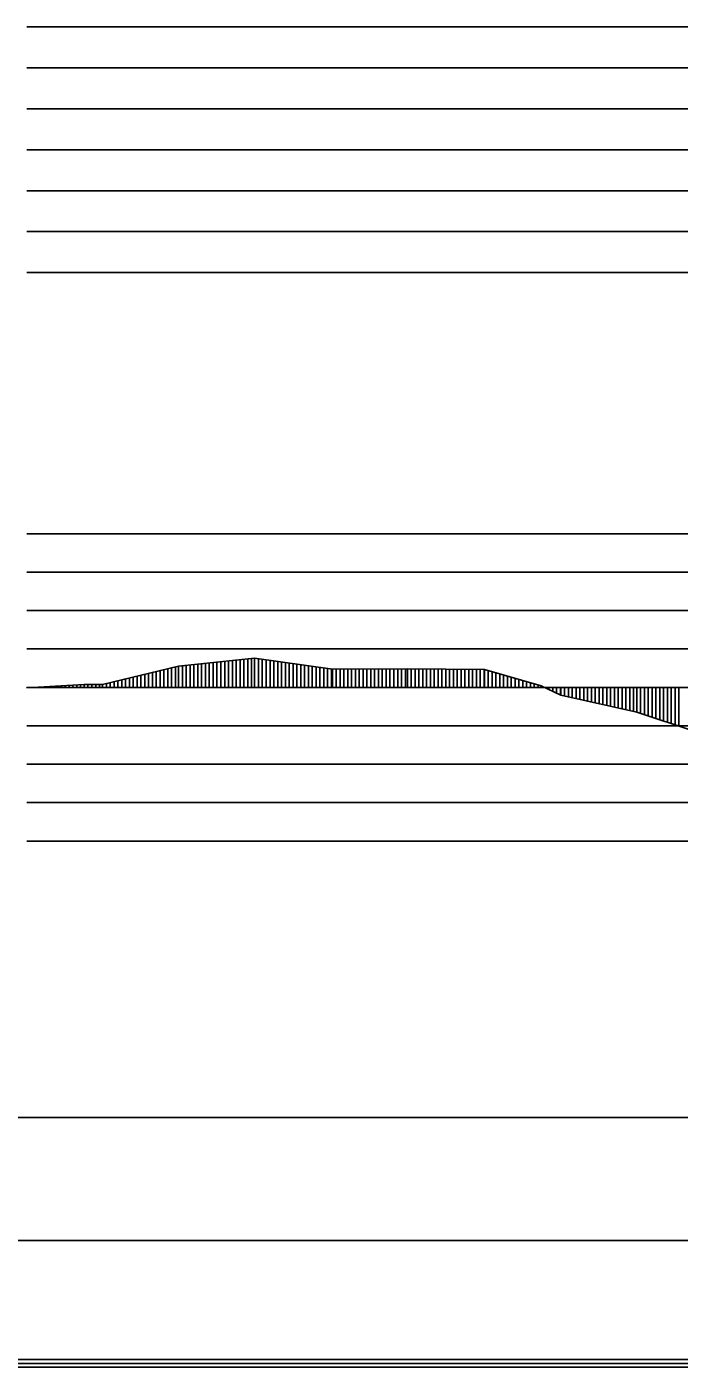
# Model space of a CAD drawing. Extents: x 2 to 10148, y 0 to 380.
# Drawn here: x 9138.1 to 9180.6, y 197.8 to 285 of the extents above; entities that cross this region are included whole.
import ezdxf

# ---------------------------------------------------------------- set-up
doc = ezdxf.new("R2010")
doc.units = 0
for name, color, linetype in [('POSUN_CARA', 7, 'Continuous'), ('POSUN_RASTR', 7, 'Continuous'), ('RYCHL_RASTR', 7, 'Continuous'), ('ZRYCHL_CARA', 7, 'Continuous'), ('ZRYCHL_RASTR', 7, 'Continuous')]:
    doc.layers.add(name, color=color, linetype=linetype)

msp = doc.modelspace()

# ---------------------------------------------------------------- linework, layer by layer
at = {"layer": 'POSUN_CARA'}
for p, q in [((9148.025, 243.376), (9152.975, 243.897)), ((9148.525, 242), (9148.525, 243.429)), ((9148.775, 242), (9148.775, 243.455)), ((9149.025, 242), (9149.025, 243.482)), ((9149.275, 242), (9149.275, 243.508)), ((9149.525, 242), (9149.525, 243.534)), ((9149.775, 242), (9149.775, 243.56)), ((9150.025, 242), (9150.025, 243.587)), ((9150.275, 242), (9150.275, 243.613)), ((9150.525, 242), (9150.525, 243.639)), ((9150.775, 242), (9150.775, 243.665)), ((9151.025, 242), (9151.025, 243.692)), ((9151.275, 242), (9151.275, 243.718)), ((9151.525, 242), (9151.525, 243.744)), ((9151.775, 242), (9151.775, 243.771)), ((9152.025, 242), (9152.025, 243.797)), ((9152.275, 242), (9152.275, 243.823)), ((9152.525, 242), (9152.525, 243.849)), ((9152.775, 242), (9152.775, 243.876)), ((9152.975, 243.897), (9158.034, 243.19)), ((9152.975, 242), (9152.975, 243.897)), ((9153.225, 242), (9153.225, 243.862)), ((9153.475, 242), (9153.475, 243.827)), ((9153.725, 242), (9153.725, 243.792)), ((9153.975, 242), (9153.975, 243.757)), ((9154.225, 242), (9154.225, 243.722)), ((9154.475, 242), (9154.475, 243.687)), ((9154.725, 242), (9154.725, 243.652)), ((9154.975, 242), (9154.975, 243.617)), ((9155.225, 242), (9155.225, 243.582)), ((9155.475, 242), (9155.475, 243.547)), ((9155.725, 242), (9155.725, 243.512)), ((9155.975, 242), (9155.975, 243.477)), ((9156.225, 242), (9156.225, 243.443)), ((9143.074, 242.191), (9148.025, 243.376)), ((9144.824, 242), (9144.824, 242.61)), ((9145.074, 242), (9145.074, 242.67)), ((9145.324, 242), (9145.324, 242.729)), ((9145.574, 242), (9145.574, 242.789)), ((9145.824, 242), (9145.824, 242.849)), ((9146.074, 242), (9146.074, 242.909)), ((9146.324, 242), (9146.324, 242.969)), ((9146.574, 242), (9146.574, 243.029)), ((9146.824, 242), (9146.824, 243.089)), ((9147.074, 242), (9147.074, 243.149)), ((9147.324, 242), (9147.324, 243.209)), ((9147.574, 242), (9147.574, 243.268)), ((9147.824, 242), (9147.824, 243.328)), ((9148.025, 242), (9148.025, 243.376)), ((9148.275, 242), (9148.275, 243.403)), ((9156.475, 242), (9156.475, 243.408)), ((9156.725, 242), (9156.725, 243.373)), ((9156.975, 242), (9156.975, 243.338)), ((9157.225, 242), (9157.225, 243.303)), ((9157.475, 242), (9157.475, 243.268)), ((9157.725, 242), (9157.725, 243.233)), ((9157.975, 242), (9157.975, 243.198)), ((9158.034, 243.19), (9162.913, 243.202)), ((9158.034, 242), (9158.034, 243.19)), ((9158.284, 242), (9158.284, 243.19)), ((9158.534, 242), (9158.534, 243.191)), ((9158.784, 242), (9158.784, 243.192)), ((9159.034, 242), (9159.034, 243.192)), ((9159.284, 242), (9159.284, 243.193)), ((9159.534, 242), (9159.534, 243.194)), ((9159.784, 242), (9159.784, 243.194)), ((9160.034, 242), (9160.034, 243.195)), ((9160.284, 242), (9160.284, 243.196)), ((9160.534, 242), (9160.534, 243.196)), ((9160.784, 242), (9160.784, 243.197)), ((9161.034, 242), (9161.034, 243.198)), ((9161.284, 242), (9161.284, 243.198)), ((9161.534, 242), (9161.534, 243.199)), ((9161.784, 242), (9161.784, 243.2)), ((9162.034, 242), (9162.034, 243.2)), ((9162.284, 242), (9162.284, 243.201)), ((9162.534, 242), (9162.534, 243.202)), ((9162.784, 242), (9162.784, 243.202)), ((9162.913, 243.202), (9167.926, 243.171)), ((9162.913, 242), (9162.913, 243.202)), ((9163.163, 242), (9163.163, 243.201)), ((9163.413, 242), (9163.413, 243.199)), ((9163.663, 242), (9163.663, 243.198)), ((9163.913, 242), (9163.913, 243.196)), ((9164.163, 242), (9164.163, 243.195)), ((9164.413, 242), (9164.413, 243.193)), ((9164.663, 242), (9164.663, 243.192)), ((9164.913, 242), (9164.913, 243.19)), ((9165.163, 242), (9165.163, 243.188)), ((9165.413, 242), (9165.413, 243.187)), ((9165.663, 242), (9165.663, 243.185)), ((9165.913, 242), (9165.913, 243.184)), ((9166.163, 242), (9166.163, 243.182)), ((9166.413, 242), (9166.413, 243.181)), ((9166.663, 242), (9166.663, 243.179)), ((9166.913, 242), (9166.913, 243.177)), ((9167.163, 242), (9167.163, 243.176)), ((9167.413, 242), (9167.413, 243.174)), ((9167.663, 242), (9167.663, 243.173)), ((9167.913, 242), (9167.913, 243.171)), ((9167.926, 243.171), (9171.622, 242.1)), ((9167.926, 242), (9167.926, 243.171)), ((9168.176, 242), (9168.176, 243.099)), ((9168.426, 242), (9168.426, 243.026)), ((9168.676, 242), (9168.676, 242.954)), ((9168.926, 242), (9168.926, 242.881)), ((9169.176, 242), (9169.176, 242.809)), ((9169.426, 242), (9169.426, 242.737)), ((9169.676, 242), (9169.676, 242.664)), ((9169.926, 242), (9169.926, 242.592)), ((9138.15, 241.972), (9141.88, 242.199)), ((9138.15, 242), (9138.15, 241.972)), ((9138.4, 242), (9138.4, 241.987)), ((9138.65, 242), (9138.65, 242.002)), ((9138.9, 242), (9138.9, 242.017)), ((9139.15, 242), (9139.15, 242.032)), ((9139.4, 242), (9139.4, 242.048)), ((9139.65, 242), (9139.65, 242.063)), ((9139.9, 242), (9139.9, 242.078)), ((9140.15, 242), (9140.15, 242.093)), ((9140.4, 242), (9140.4, 242.109)), ((9140.65, 242), (9140.65, 242.124)), ((9140.9, 242), (9140.9, 242.139)), ((9141.15, 242), (9141.15, 242.154)), ((9141.4, 242), (9141.4, 242.169)), ((9141.65, 242), (9141.65, 242.185)), ((9141.88, 242.199), (9143.074, 242.191)), ((9141.88, 242), (9141.88, 242.199)), ((9142.13, 242), (9142.13, 242.197)), ((9142.38, 242), (9142.38, 242.195)), ((9142.63, 242), (9142.63, 242.194)), ((9142.88, 242), (9142.88, 242.192)), ((9143.074, 242), (9143.074, 242.191)), ((9143.324, 242), (9143.324, 242.25)), ((9143.574, 242), (9143.574, 242.31)), ((9143.824, 242), (9143.824, 242.37)), ((9144.074, 242), (9144.074, 242.43)), ((9144.324, 242), (9144.324, 242.49)), ((9144.574, 242), (9144.574, 242.55)), ((9170.176, 242), (9170.176, 242.519)), ((9170.426, 242), (9170.426, 242.447)), ((9170.676, 242), (9170.676, 242.374)), ((9170.926, 242), (9170.926, 242.302)), ((9171.176, 242), (9171.176, 242.23)), ((9171.426, 242), (9171.426, 242.157)), ((9171.622, 242.1), (9172.892, 241.502)), ((9171.622, 242), (9171.622, 242.1)), ((9171.872, 242), (9171.872, 241.983)), ((9172.122, 242), (9172.122, 241.865)), ((9172.372, 242), (9172.372, 241.747)), ((9172.622, 242), (9172.622, 241.629)), ((9172.872, 242), (9172.872, 241.512)), ((9172.892, 242), (9172.892, 241.502)), ((9173.142, 242), (9173.142, 241.446)), ((9173.392, 242), (9173.392, 241.39)), ((9173.642, 242), (9173.642, 241.334)), ((9173.892, 242), (9173.892, 241.277)), ((9174.142, 242), (9174.142, 241.221)), ((9174.392, 242), (9174.392, 241.165)), ((9174.642, 242), (9174.642, 241.109)), ((9174.892, 242), (9174.892, 241.053)), ((9175.142, 242), (9175.142, 240.996)), ((9175.392, 242), (9175.392, 240.94)), ((9175.642, 242), (9175.642, 240.884)), ((9175.892, 242), (9175.892, 240.828)), ((9176.142, 242), (9176.142, 240.772)), ((9176.392, 242), (9176.392, 240.715)), ((9176.642, 242), (9176.642, 240.659)), ((9176.892, 242), (9176.892, 240.603)), ((9177.142, 242), (9177.142, 240.547)), ((9177.392, 242), (9177.392, 240.491)), ((9177.642, 242), (9177.642, 240.434)), ((9177.841, 242), (9177.841, 240.39)), ((9178.091, 242), (9178.091, 240.306)), ((9178.341, 242), (9178.341, 240.223)), ((9178.591, 242), (9178.591, 240.14)), ((9178.841, 242), (9178.841, 240.056)), ((9179.091, 242), (9179.091, 239.973)), ((9179.341, 242), (9179.341, 239.89)), ((9179.591, 242), (9179.591, 239.807)), ((9179.841, 242), (9179.841, 239.723)), ((9180.091, 242), (9180.091, 239.64)), ((9180.341, 242), (9180.341, 239.557)), ((9180.591, 242), (9180.591, 239.473)), ((9172.892, 241.502), (9177.841, 240.39)), ((9177.841, 240.39), (9181.644, 239.122))]:
    msp.add_line(p, q, dxfattribs=at)
at = {"layer": 'POSUN_RASTR'}
for p, q in [((9142, 252), (9138.147, 252)), ((9138.15, 252), (9338, 252)), ((9142, 249.5), (9138.147, 249.5)), ((9138.15, 249.5), (9338, 249.5)), ((9142, 247), (9138.147, 247)), ((9138.15, 247), (9338, 247)), ((9142, 244.5), (9138.147, 244.5)), ((9138.15, 244.5), (9338, 244.5)), ((9138.15, 242), (9867.821, 242)), ((9142, 239.5), (9138.147, 239.5)), ((9138.15, 239.5), (9338, 239.5)), ((9142, 237), (9138.147, 237)), ((9138.15, 237), (9338, 237)), ((9142, 234.5), (9138.147, 234.5)), ((9138.15, 234.5), (9338, 234.5)), ((9142, 232), (9138.147, 232)), ((9138.15, 232), (9338, 232))]:
    msp.add_line(p, q, dxfattribs=at)
at = {"layer": 'RYCHL_RASTR'}
for p, q in [((8072.18, 214), (9140.348, 214)), ((9138.15, 214), (9871.097, 214)), ((8072.18, 206), (9140.391, 206)), ((9138.15, 206), (9871.122, 206)), ((8072.18, 198.25), (9140.391, 198.25)), ((9138.15, 198.25), (9871.122, 198.25)), ((8072.18, 198), (9140.391, 198)), ((8072.18, 197.75), (9140.391, 197.75)), ((9138.15, 198), (9871.122, 198)), ((9138.15, 197.75), (9871.122, 197.75))]:
    msp.add_line(p, q, dxfattribs=at)
at = {"layer": 'ZRYCHL_CARA'}
msp.add_line((9138.15, 277), (9867.821, 277), dxfattribs=at)
at = {"layer": 'ZRYCHL_RASTR'}
for p, q in [((9142, 285), (9138.147, 285)), ((9138.15, 285), (9548.795, 285)), ((9142, 282.333), (9138.147, 282.333)), ((9138.15, 282.333), (9548.887, 282.333)), ((9142, 279.667), (9138.147, 279.667)), ((9138.15, 279.667), (9549.025, 279.667)), ((9142, 274.333), (9138.147, 274.333)), ((9138.15, 274.333), (9338, 274.333)), ((9142, 271.667), (9138.147, 271.667)), ((9138.15, 271.667), (9338, 271.667)), ((9142, 269), (9138.147, 269)), ((9138.15, 269), (9338, 269))]:
    msp.add_line(p, q, dxfattribs=at)

doc.saveas('drawing.dxf')
